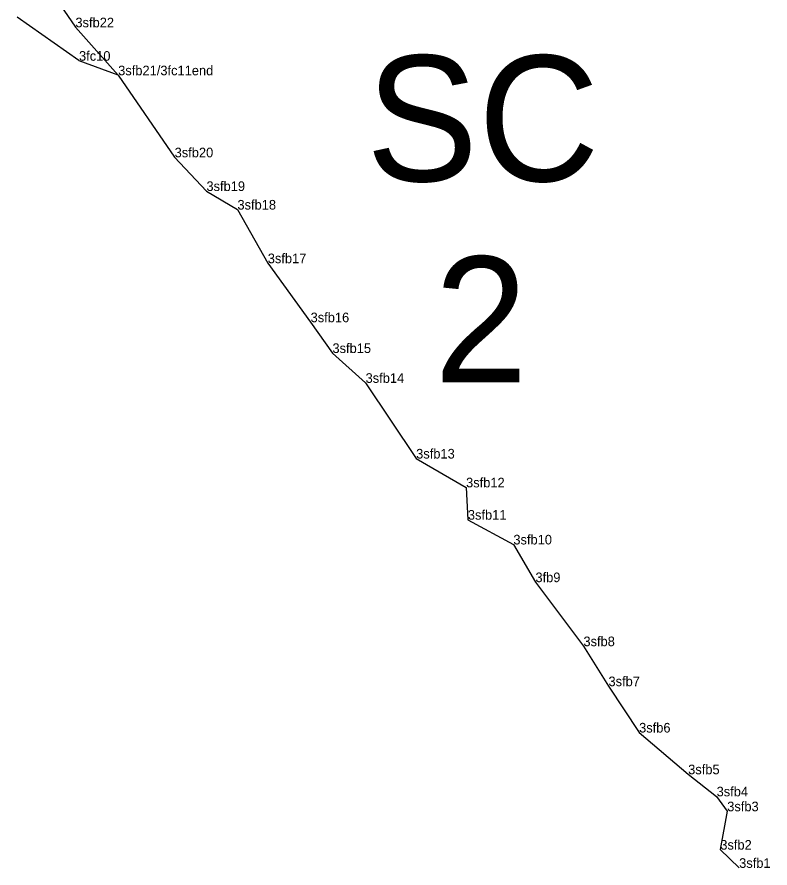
# Model space of a CAD drawing. Extents: x 2072529 to 2268796, y 436423 to 470406.
# Drawn here: x 2096450.1 to 2096841.6, y 458767.7 to 459210.3 of the extents above; entities that cross this region are included whole.
import ezdxf

# ---------------------------------------------------------------- set-up
doc = ezdxf.new("R2010")
doc.units = 0
for name, color, linetype in [('Default', 7, 'Continuous'), ('Exist Environmental Wetland Boundary', 7, 'Continuous'), ('Exist Environmental Wetland Boundary Cogo Comment', 7, 'Continuous'), ('Exist Hydro Jurisdictional Stream or Body of Water NEU Mitigable', 7, 'Continuous'), ('Exist Hydro Jurisdictional Stream or Body of Water NEU Mitigable Cogo Comment', 7, 'Continuous'), ('Old_Level_20', 7, 'Continuous')]:
    doc.layers.add(name, color=color, linetype=linetype)

msp = doc.modelspace()

# ---------------------------------------------------------------- linework, layer by layer
at = {"layer": 'Exist Environmental Wetland Boundary'}
for p, q in [((2096482.22, 459187.64), (2096450.1, 459210.31)), ((2096502.68, 459180.01), (2096482.45, 459187.52))]:
    msp.add_line(p, q, dxfattribs=at)
msp.add_arc((2096482.8, 459188.46), 1, 234.7898, 249.6222, dxfattribs=at)
at = {"layer": 'Exist Hydro Jurisdictional Stream or Body of Water NEU Mitigable'}
msp.add_lwpolyline([(2096456.19, 459240.49), (2096480.46, 459204.95), (2096502.68, 459180.01), (2096532.04, 459137.34), (2096548.57, 459119.82), (2096564.69, 459110.17), (2096580.46, 459082.27), (2096602.73, 459051.57), (2096614.09, 459035.56), (2096631.32, 459020.05), (2096657.61, 458980.69), (2096683.56, 458965.68), (2096684.49, 458948.88), (2096708.15, 458936), (2096719.62, 458916.38), (2096744.57, 458883.08), (2096757.6, 458862.28), (2096773.52, 458838.19), (2096799.03, 458816.48), (2096813.82, 458804.99), (2096819.34, 458797.23), (2096815.73, 458777.28), (2096825.54, 458767.8)], dxfattribs=at)
at = {"layer": 'Old_Level_20'}
for p, q in [((2096480.46, 459204.95), (2096480.46, 459204.95)), ((2096482.33, 459187.57), (2096482.33, 459187.57)), ((2096502.68, 459180.01), (2096502.68, 459180.01)), ((2096532.04, 459137.34), (2096532.04, 459137.34)), ((2096548.57, 459119.82), (2096548.57, 459119.82)), ((2096564.69, 459110.17), (2096564.69, 459110.17)), ((2096580.46, 459082.27), (2096580.46, 459082.27)), ((2096602.73, 459051.57), (2096602.73, 459051.57)), ((2096614.09, 459035.56), (2096614.09, 459035.56)), ((2096631.32, 459020.05), (2096631.32, 459020.05)), ((2096657.61, 458980.69), (2096657.61, 458980.69)), ((2096683.56, 458965.68), (2096683.56, 458965.68)), ((2096684.49, 458948.88), (2096684.49, 458948.88)), ((2096708.15, 458936), (2096708.15, 458936)), ((2096719.62, 458916.38), (2096719.62, 458916.38)), ((2096744.57, 458883.08), (2096744.57, 458883.08)), ((2096757.6, 458862.28), (2096757.6, 458862.28)), ((2096773.52, 458838.19), (2096773.52, 458838.19)), ((2096799.03, 458816.48), (2096799.03, 458816.48)), ((2096813.82, 458804.99), (2096813.82, 458804.99)), ((2096819.34, 458797.23), (2096819.34, 458797.23)), ((2096815.73, 458777.28), (2096815.73, 458777.28)), ((2096825.54, 458767.8), (2096825.54, 458767.8))]:
    msp.add_line(p, q, dxfattribs=at)

# ---------------------------------------------------------------- texts
at = {"layer": 'Default'}
for s, p in [('SC', (2096631.53, 459124.93)), ('2', (2096667.01, 459020.39))]:
    msp.add_text(s, height=65.34, dxfattribs=at).set_placement(p)
at = {"layer": 'Exist Environmental Wetland Boundary Cogo Comment'}
msp.add_text('3fc10', height=5, dxfattribs=at).set_placement((2096482.33, 459187.57))
at = {"layer": 'Exist Hydro Jurisdictional Stream or Body of Water NEU Mitigable Cogo Comment'}
for s, p in [('3sfb22', (2096480.46, 459204.95)), ('3sfb21/3fc11end', (2096502.68, 459180.01)), ('3sfb20', (2096532.04, 459137.34)), ('3sfb19', (2096548.57, 459119.82)), ('3sfb18', (2096564.69, 459110.17)), ('3sfb17', (2096580.46, 459082.27)), ('3sfb16', (2096602.73, 459051.57)), ('3sfb15', (2096614.09, 459035.56)), ('3sfb14', (2096631.32, 459020.05)), ('3sfb13', (2096657.61, 458980.69)), ('3sfb12', (2096683.56, 458965.68)), ('3sfb11', (2096684.49, 458948.88)), ('3sfb10', (2096708.15, 458936)), ('3fb9', (2096719.62, 458916.38)), ('3sfb8', (2096744.57, 458883.08)), ('3sfb7', (2096757.6, 458862.28)), ('3sfb6', (2096773.52, 458838.19)), ('3sfb5', (2096799.03, 458816.48)), ('3sfb4', (2096813.82, 458804.99)), ('3sfb3', (2096819.34, 458797.23)), ('3sfb2', (2096815.73, 458777.28)), ('3sfb1', (2096825.54, 458767.8))]:
    msp.add_text(s, height=5, dxfattribs=at).set_placement(p)

doc.saveas('drawing.dxf')
